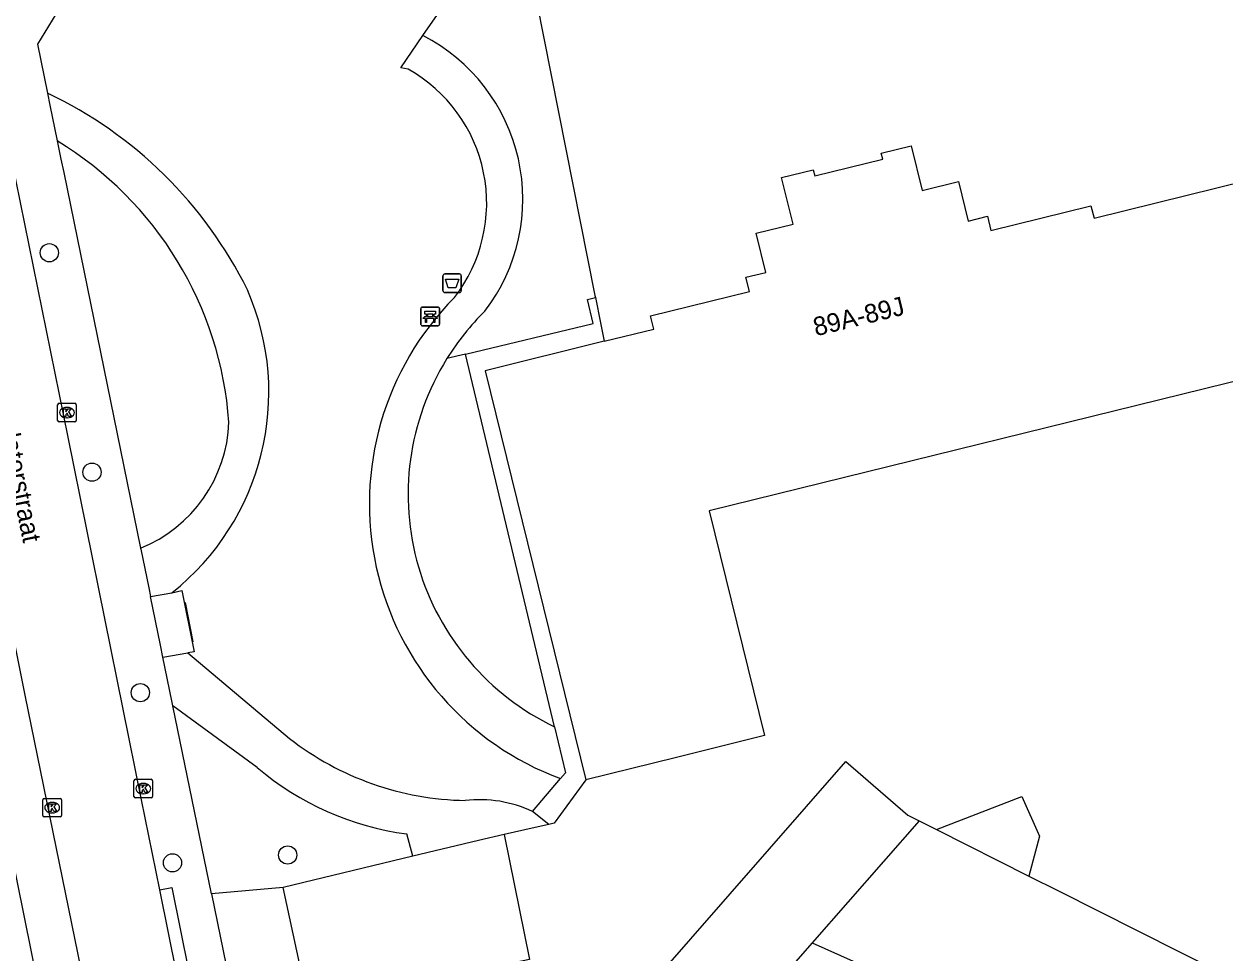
# Model space of a CAD drawing. Extents: x 162990 to 165007, y 383433 to 384336.
# Drawn here: x 163723.1 to 163787.6, y 384040.4 to 384090.3 of the extents above; entities that cross this region are included whole.
import ezdxf

# ---------------------------------------------------------------- set-up
doc = ezdxf.new("R2010")
doc.units = 0
for name, color, linetype in [('IMGEO_Afvalbak', 7, 'Continuous'), ('IMGEO_Bank', 7, 'Continuous'), ('IMGEO_Boom', 7, 'Continuous'), ('IMGEO_Groenvoorziening', 7, 'Continuous'), ('IMGEO_Hek', 7, 'Continuous'), ('IMGEO_Kolk', 7, 'Continuous'), ('IMGEO_Openbare_ruimte_label', 7, 'Continuous'), ('IMGEO_Pand', 7, 'Continuous'), ('IMGEO_Pand_nummerreeks', 7, 'Continuous'), ('IMGEO_Rijbaan_lokaal_open', 7, 'Continuous'), ('IMGEO_Voetpad_open', 7, 'Continuous')]:
    doc.layers.add(name, color=color, linetype=linetype)

msp = doc.modelspace()

# ---------------------------------------------------------------- linework, layer by layer
at = {"layer": 'IMGEO_Afvalbak'}
for p, q in [((163745.713, 384076.891), (163746.503, 384076.891)), ((163746.503, 384076.891), (163745.713, 384076.891)), ((163745.613, 384075.991), (163745.613, 384076.791)), ((163745.613, 384076.791), (163745.613, 384075.991)), ((163746.603, 384076.791), (163746.603, 384075.991)), ((163746.603, 384075.991), (163746.603, 384076.791)), ((163746.503, 384075.891), (163745.713, 384075.891)), ((163745.713, 384075.891), (163746.503, 384075.891))]:
    msp.add_line(p, q, dxfattribs=at)
msp.add_lwpolyline([(163745.756, 384076.605), (163746.46, 384076.605), (163746.311, 384076.135), (163745.905, 384076.135), (163745.756, 384076.605)], dxfattribs=at)
for centre, start, end in [((163745.713, 384076.791), 90, 180), ((163745.713, 384076.791), 90, 180), ((163746.503, 384076.791), 0, 90), ((163746.503, 384076.791), 360, 90), ((163745.713, 384075.991), 180, 270), ((163745.713, 384075.991), 180, 270), ((163746.503, 384075.991), 270, 0), ((163746.503, 384075.991), 270, 0)]:
    msp.add_arc(centre, 0.1, start, end, dxfattribs=at)
at = {"layer": 'IMGEO_Bank'}
for p, q in [((163744.43, 384074.18), (163744.43, 384075.021)), ((163744.43, 384075.021), (163744.43, 384074.18)), ((163744.505, 384075.105), (163745.346, 384075.105)), ((163745.346, 384075.105), (163744.505, 384075.105)), ((163745.43, 384075.03), (163745.43, 384074.189)), ((163745.43, 384074.189), (163745.43, 384075.03)), ((163745.127, 384074.503), (163744.734, 384074.503)), ((163744.739, 384074.611), (163744.739, 384074.717)), ((163744.783, 384074.717), (163744.783, 384074.611)), ((163745.071, 384074.723), (163744.789, 384074.723)), ((163744.789, 384074.605), (163745.071, 384074.605)), ((163745.077, 384074.611), (163745.077, 384074.717)), ((163745.121, 384074.717), (163745.121, 384074.611)), ((163745.355, 384074.105), (163744.514, 384074.105)), ((163744.514, 384074.105), (163745.355, 384074.105))]:
    msp.add_line(p, q, dxfattribs=at)
for points in [[(163744.677, 384074.503), (163744.535, 384074.503), (163744.647, 384074.605), (163744.733, 384074.605)], [(163744.733, 384074.723), (163744.647, 384074.723), (163744.647, 384074.884), (163745.21, 384074.884), (163745.21, 384074.723), (163745.127, 384074.723)], [(163744.727, 384074.496), (163744.727, 384074.289), (163744.684, 384074.289), (163744.684, 384074.496)], [(163745.127, 384074.605), (163745.21, 384074.605), (163745.322, 384074.503), (163745.183, 384074.503)], [(163745.177, 384074.496), (163745.177, 384074.289), (163745.133, 384074.289), (163745.133, 384074.496)]]:
    msp.add_lwpolyline(points, dxfattribs=at)
for centre, radius, start, end in [((163744.508, 384075.027), 0.0779, 92.4484, 184.28452), ((163744.508, 384075.027), 0.0779, 92.4484, 184.28452), ((163745.352, 384075.027), 0.0779, 2.4484, 94.28452), ((163745.352, 384075.027), 0.0779, 2.4484, 94.28452), ((163744.677, 384074.496), 0.00671, 2.89567, 87.10433), ((163744.734, 384074.496), 0.00671, 92.89567, 177.10433), ((163744.732, 384074.716), 0.00671, 2.89567, 87.10433), ((163744.732, 384074.612), 0.00671, 272.89567, 357.10433), ((163744.789, 384074.716), 0.00671, 92.89567, 177.10433), ((163744.789, 384074.612), 0.00671, 182.89567, 267.10433), ((163745.071, 384074.716), 0.00671, 2.89567, 87.10433), ((163745.071, 384074.612), 0.00671, 272.89567, 357.10433), ((163745.128, 384074.716), 0.00671, 92.89567, 177.10433), ((163745.128, 384074.612), 0.00671, 182.89567, 267.10433), ((163745.126, 384074.496), 0.00671, 2.89567, 87.10433), ((163745.183, 384074.496), 0.00671, 92.89567, 177.10433), ((163744.508, 384074.183), 0.0779, 182.4484, 274.28452), ((163744.508, 384074.183), 0.0779, 182.4484, 274.28452), ((163745.352, 384074.183), 0.0779, 272.4484, 4.28452), ((163745.352, 384074.183), 0.0779, 272.4484, 4.28452)]:
    msp.add_arc(centre, radius, start, end, dxfattribs=at)
at = {"layer": 'IMGEO_Boom'}
for centre in [(163724.479, 384078.025), (163726.774, 384066.242), (163729.364, 384054.408), (163737.277, 384045.689), (163731.093, 384045.27)]:
    msp.add_circle(centre, 0.489, dxfattribs=at)
at = {"layer": 'IMGEO_Groenvoorziening'}
for points in [[(163744.543, 384089.683), (163746.357, 384092.316), (163749.862, 384095.435)], [(163749.862, 384095.435), (163753.778, 384075.735), (163753.801, 384075.617)], [(163743.752, 384087.886), (163743.355, 384087.958), (163744.543, 384089.683)], [(163746.825, 384072.58), (163745.829, 384072.341)], [(163731.909, 384056.542), (163737.384, 384051.937)], [(163735.648, 384050.383), (163731.104, 384053.706)], [(163751.31, 384047.33), (163750.563, 384047.16), (163748.9, 384046.782)], [(163744.005, 384045.621), (163743.672, 384046.82)], [(163737.044, 384043.942), (163733.192, 384043.596)]]:
    msp.add_lwpolyline(points, dxfattribs=at)
for centre, radius, start, end in [((163740.025, 384080.896), 9.88, 322.57424, 62.78671), ((163739.706, 384080.686), 8.259, 322.20321, 60.66455), ((163714.503, 384065.808), 23.013, 26.36012, 64.58094), ((163714.89, 384067.55), 19.283, 4.08518, 58.70642), ((163722.525, 384070.537), 13.742, 308.43335, 23.54228), ((163757.395, 384064.542), 15.73, 135.20895, 249.68423), ((163757.538, 384065.061), 13.788, 134.51861, 148.12891), ((163757.558, 384065.044), 13.814, 148.11256, 244.50356), ((163726.546, 384069.196), 7.583, 291.94481, 357.94271), ((163747.102, 384064.482), 15.869, 232.23778, 268.96796), ((163745.753, 384062.324), 15.643, 229.7596, 262.35385), ((163747.578, 384041.897), 6.762, 65.03082, 96.46619)]:
    msp.add_arc(centre, radius, start, end, dxfattribs=at)
at = {"layer": 'IMGEO_Hek'}
msp.add_lwpolyline([(163731.772, 384059.252), (163732.189, 384057.142)], dxfattribs=at)
at = {"layer": 'IMGEO_Kolk'}
for p, q in [((163724.925, 384069.016), (163724.925, 384069.868)), ((163725, 384069.942), (163725.852, 384069.942)), ((163725.926, 384069.868), (163725.926, 384069.016)), ((163725.436, 384069.162), (163725.411, 384069.162)), ((163725.413, 384069.722), (163725.438, 384069.722)), ((163725.852, 384068.942), (163725, 384068.942)), ((163729.099, 384049.753), (163729.951, 384049.753)), ((163729.024, 384048.827), (163729.024, 384049.679)), ((163729.512, 384049.533), (163729.537, 384049.533)), ((163730.025, 384049.679), (163730.025, 384048.827)), ((163724.133, 384047.805), (163724.133, 384048.657)), ((163724.208, 384048.731), (163725.06, 384048.731)), ((163724.621, 384048.511), (163724.646, 384048.511)), ((163725.134, 384048.657), (163725.134, 384047.805)), ((163729.951, 384048.753), (163729.099, 384048.753)), ((163729.535, 384048.973), (163729.51, 384048.973)), ((163724.644, 384047.951), (163724.619, 384047.951)), ((163725.06, 384047.731), (163724.208, 384047.731))]:
    msp.add_line(p, q, dxfattribs=at)
for points in [[(163724.925, 384069.016), (163724.925, 384069.868)], [(163725, 384069.942), (163725.852, 384069.942)], [(163725.926, 384069.868), (163725.926, 384069.016)], [(163725.246, 384069.642), (163725.369, 384069.642), (163725.369, 384069.491), (163725.499, 384069.642), (163725.663, 384069.642), (163725.517, 384069.491), (163725.67, 384069.242), (163725.518, 384069.242), (163725.433, 384069.406), (163725.369, 384069.339), (163725.369, 384069.242), (163725.246, 384069.242), (163725.246, 384069.642)], [(163725.852, 384068.942), (163725, 384068.942)], [(163729.099, 384049.753), (163729.951, 384049.753)], [(163729.024, 384048.827), (163729.024, 384049.679)], [(163729.345, 384049.453), (163729.468, 384049.453), (163729.468, 384049.302), (163729.598, 384049.453), (163729.762, 384049.453), (163729.616, 384049.302), (163729.769, 384049.053), (163729.617, 384049.053), (163729.532, 384049.217), (163729.468, 384049.15), (163729.468, 384049.053), (163729.345, 384049.053), (163729.345, 384049.453)], [(163730.025, 384049.679), (163730.025, 384048.827)], [(163724.133, 384047.805), (163724.133, 384048.657)], [(163724.208, 384048.731), (163725.06, 384048.731)], [(163725.134, 384048.657), (163725.134, 384047.805)], [(163729.951, 384048.753), (163729.099, 384048.753)], [(163724.454, 384048.431), (163724.577, 384048.431), (163724.577, 384048.28), (163724.707, 384048.431), (163724.871, 384048.431), (163724.725, 384048.28), (163724.878, 384048.031), (163724.726, 384048.031), (163724.641, 384048.195), (163724.577, 384048.128), (163724.577, 384048.031), (163724.454, 384048.031), (163724.454, 384048.431)], [(163725.06, 384047.731), (163724.208, 384047.731)]]:
    msp.add_lwpolyline(points, dxfattribs=at)
for centre, start, end in [((163725.002, 384069.866), 91.55205, 178.44795), ((163725.002, 384069.866), 91.55205, 178.44795), ((163725.85, 384069.866), 1.55205, 88.44795), ((163725.85, 384069.866), 1.55205, 88.44795), ((163725.002, 384069.018), 181.55205, 268.44795), ((163725.002, 384069.018), 181.55205, 268.44795), ((163725.85, 384069.018), 271.55205, 358.44795), ((163725.85, 384069.018), 271.55205, 358.44795), ((163729.101, 384049.677), 91.55205, 178.44795), ((163729.101, 384049.677), 91.55205, 178.44795), ((163729.949, 384049.677), 1.55205, 88.44795), ((163729.949, 384049.677), 1.55205, 88.44795), ((163724.21, 384048.655), 91.55205, 178.44795), ((163724.21, 384048.655), 91.55205, 178.44795), ((163725.058, 384048.655), 1.55205, 88.44795), ((163725.058, 384048.655), 1.55205, 88.44795), ((163729.101, 384048.829), 181.55205, 268.44795), ((163729.101, 384048.829), 181.55205, 268.44795), ((163729.949, 384048.829), 271.55205, 358.44795), ((163729.949, 384048.829), 271.55205, 358.44795), ((163724.21, 384047.807), 181.55205, 268.44795), ((163724.21, 384047.807), 181.55205, 268.44795), ((163725.058, 384047.807), 271.55205, 358.44795), ((163725.058, 384047.807), 271.55205, 358.44795)]:
    msp.add_arc(centre, 0.0765, start, end, dxfattribs=at)
for centre, major_axis, ratio, start_param, end_param in [((163725.412, 384069.442), (-0.387, 0.002), 0.722429, 4.712389, 7.853982), ((163725.437, 384069.442), (-0.39, 0.002), 0.717154, 1.570796, 4.712389), ((163729.511, 384049.253), (-0.387, 0.002), 0.722429, 4.712389, 7.853982), ((163729.536, 384049.253), (-0.39, 0.002), 0.717154, 1.570796, 4.712389), ((163724.62, 384048.231), (-0.387, 0.002), 0.722429, 4.712389, 7.853982), ((163724.645, 384048.231), (-0.39, 0.002), 0.717154, 1.570796, 4.712389)]:
    msp.add_ellipse(centre, major_axis=major_axis, ratio=ratio, start_param=start_param, end_param=end_param, dxfattribs=at)
at = {"layer": 'IMGEO_Pand'}
for points in [[(163754.268, 384073.271), (163756.941, 384073.93), (163756.768, 384074.632), (163762.074, 384075.941), (163761.884, 384076.711), (163762.947, 384076.973), (163762.428, 384079.078), (163764.417, 384079.569), (163763.803, 384082.057), (163765.501, 384082.476), (163765.581, 384082.153), (163769.233, 384083.054), (163769.155, 384083.371), (163770.762, 384083.767), (163771.353, 384081.371), (163773.294, 384081.849), (163773.817, 384079.727), (163774.848, 384079.981), (163775.035, 384079.225), (163780.412, 384080.552), (163780.578, 384079.878), (163790.505, 384082.327)], [(163754.268, 384073.271), (163747.876, 384071.694), (163753.293, 384049.732)], [(163790.147, 384071.62), (163759.905, 384064.161), (163762.88, 384052.097), (163758.148, 384050.93), (163753.293, 384049.732)], [(163758.618, 384033.179), (163754.822, 384036.504), (163767.256, 384050.702), (163770.583, 384047.832), (163771.184, 384047.53)], [(163772.124, 384047.057), (163776.701, 384048.832), (163777.64, 384046.709), (163777.08, 384044.561)], [(163771.184, 384047.53), (163765.448, 384040.979)], [(163771.184, 384047.53), (163772.124, 384047.057)], [(163748.9, 384046.782), (163747.519, 384046.468), (163744.005, 384045.621)], [(163748.9, 384046.782), (163750.27, 384040.074), (163748.365, 384039.685), (163749.082, 384036.18), (163746.754, 384035.665)], [(163772.124, 384047.057), (163777.08, 384044.561)], [(163744.005, 384045.621), (163737.044, 384043.942)], [(163739.18, 384033.995), (163737.044, 384043.942)], [(163777.08, 384044.561), (163778.665, 384043.763), (163789.425, 384038.348), (163800.048, 384033.284), (163799.929, 384033.035), (163800.293, 384032.505), (163799.71, 384031.282), (163799.083, 384031.232), (163798.624, 384030.269), (163798.99, 384029.738), (163798.31, 384028.311), (163797.728, 384028.265), (163797.607, 384028.011), (163793.085, 384030.142), (163789.456, 384031.852), (163783.027, 384034.849), (163779.97, 384036.245), (163779.302, 384034.781)], [(163765.448, 384040.979), (163758.618, 384033.179)], [(163765.448, 384040.979), (163775.616, 384036.43)]]:
    msp.add_lwpolyline(points, dxfattribs=at)
at = {"layer": 'IMGEO_Rijbaan_lokaal_open'}
for points in [[(163730.415, 384043.814), (163729.433, 384048.652), (163725.49, 384068.126), (163721.293, 384088.742), (163721.259, 384088.874)], [(163726.686, 384037.115), (163723.184, 384054.276), (163720.096, 384069.57), (163716.382, 384087.708), (163716.367, 384087.804)], [(163731.333, 384039.29), (163730.415, 384043.814)]]:
    msp.add_lwpolyline(points, dxfattribs=at)
at = {"layer": 'IMGEO_Voetpad_open'}
for points in [[(163725.422, 384091.811), (163723.842, 384089.232), (163724.381, 384086.593)], [(163724.381, 384086.593), (163724.511, 384085.958), (163724.906, 384084.028)], [(163724.906, 384084.028), (163725.107, 384083.046), (163725.251, 384082.34), (163729.198, 384063.034), (163729.38, 384062.163)], [(163746.825, 384072.58), (163753.686, 384074.227), (163753.379, 384075.511), (163753.801, 384075.617)], [(163753.801, 384075.617), (163754.072, 384074.256), (163754.268, 384073.271)], [(163751.612, 384052.575), (163746.825, 384072.58)], [(163729.38, 384062.163), (163729.392, 384062.107), (163729.826, 384060.026), (163729.921, 384059.561)], [(163729.921, 384059.561), (163731.067, 384059.773)], [(163730.584, 384056.309), (163730.455, 384056.957), (163729.921, 384059.561)], [(163731.067, 384059.773), (163731.596, 384059.886), (163732.256, 384056.603), (163731.909, 384056.542)], [(163720.049, 384057.516), (163724.647, 384034.811)], [(163730.584, 384056.309), (163731.909, 384056.542)], [(163731.104, 384053.706), (163731.05, 384053.969), (163730.584, 384056.309)], [(163733.192, 384043.596), (163731.104, 384053.706)], [(163751.612, 384052.575), (163752.203, 384050.106), (163751.934, 384049.79)], [(163750.432, 384048.027), (163751.934, 384049.79)], [(163753.293, 384049.732), (163751.588, 384047.393), (163751.31, 384047.33)], [(163751.31, 384047.33), (163750.432, 384048.027)], [(163730.415, 384043.814), (163731.058, 384043.943), (163731.972, 384039.418), (163731.333, 384039.29)], [(163733.192, 384043.596), (163737.669, 384021.747), (163751.943, 384015.108)]]:
    msp.add_lwpolyline(points, dxfattribs=at)

# ---------------------------------------------------------------- texts
at = {"layer": 'IMGEO_Openbare_ruimte_label'}
msp.add_text('Accumulatorstraat', height=1, rotation=281.42232, dxfattribs=at).set_placement((163720.946, 384072.967))
at = {"layer": 'IMGEO_Pand_nummerreeks'}
msp.add_text('89A-89J', height=1, rotation=13.73403, dxfattribs=at).set_placement((163765.638, 384073.537))

doc.saveas('drawing.dxf')
